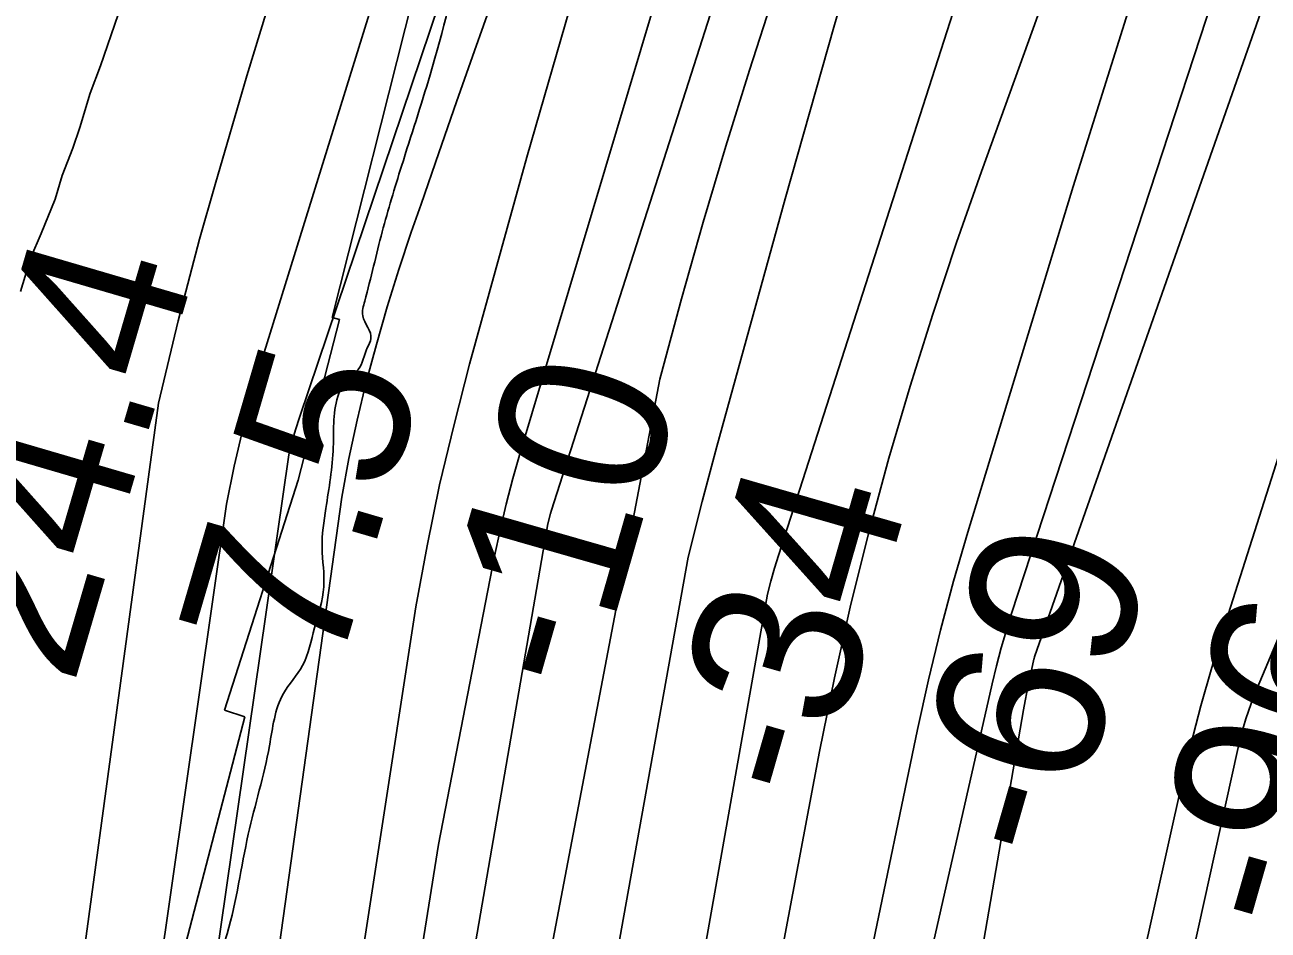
# Model space of a CAD drawing. Extents: x 3324104 to 3361979, y 612876 to 638273.
# Drawn here: x 3332869 to 3333366.6, y 619280.4 to 619642.8 of the extents above; entities that cross this region are included whole.
import ezdxf

# ---------------------------------------------------------------- set-up
doc = ezdxf.new("R2010")
doc.units = 0
for name, color, linetype in [('V-RIVR-EDGE', 7, 'Continuous'), ('V-RIVR-RANG', 7, 'Continuous'), ('V-RRAP-RVMT', 7, 'Continuous'), ('V-SITE-VEGE', 7, 'Continuous'), ('V-TOPO-DPTH', 7, 'Continuous'), ('V-TOPO-MAJR', 7, 'Continuous'), ('V-TOPO-MINR', 7, 'Continuous'), ('V-TOPO-WATR', 7, 'Continuous')]:
    doc.layers.add(name, color=color, linetype=linetype)

msp = doc.modelspace()

# ---------------------------------------------------------------- linework, layer by layer
at = {"layer": 'V-RIVR-EDGE'}
msp.add_spline([(3334928.97, 623567.85), (3334918.71, 623560.2), (3334914.68, 623556.19), (3334911.74, 623548.52), (3334903.31, 623541.96), (3334897.46, 623537.59), (3334883.89, 623523.37), (3334877.3, 623516.44), (3334875.1, 623512.79), (3334874.72, 623510.23), (3334869.21, 623497.09), (3334851.98, 623477.02), (3334839.87, 623459.87), (3334820.45, 623439.82), (3334813.49, 623432.89), (3334808.72, 623428.15), (3334791.86, 623408.45), (3334776.46, 623388.75), (3334766.19, 623376.71), (3334752.99, 623361.39), (3334747.86, 623355.19), (3334743.82, 623348.25), (3334740.89, 623343.87), (3334732.1, 623337.31), (3334728.8, 623334.4), (3334724.77, 623329.29), (3334712.3, 623315.07), (3334705.34, 623307.04), (3334701.67, 623300.47), (3334697.25, 623288.42), (3334692.47, 623279.29), (3334670.85, 623254.12), (3334652.51, 623232.23), (3334641.14, 623216.91), (3334634.54, 623206.32), (3334620.97, 623189.18), (3334601.16, 623162.54), (3334593.83, 623152.69), (3334582.08, 623132.98), (3334567.04, 623111.08), (3334554.2, 623092.11), (3334532.19, 623061.45), (3334516.05, 623038.46), (3334501.73, 623013.64), (3334486.32, 622989.92), (3334474.96, 622976.42), (3334471.29, 622971.31), (3334468.71, 622964.01), (3334466.11, 622945.37), (3334458.39, 622929.31), (3334449.59, 622916.9), (3334437.49, 622903.41), (3334430.89, 622897.21), (3334429.42, 622893.92), (3334430.51, 622889.17), (3334430.13, 622884.78), (3334422.09, 622884.44), (3334418.06, 622881.52), (3334414.39, 622876.78), (3334408.87, 622862.17), (3334399.7, 622849.03), (3334390.17, 622835.53), (3334378.44, 622826.06), (3334363.06, 622813.66), (3334337.75, 622777.9), (3334331.13, 622762.57), (3334327.81, 622750.15), (3334323.78, 622746.5), (3334319.75, 622741.39), (3334312.78, 622733), (3334306.55, 622727.54), (3334299.94, 622714.39), (3334295.53, 622705.63), (3334291.88, 622705.27), (3334287.48, 622702.36), (3334279.79, 622694.34), (3334261.06, 622661.85), (3334258.85, 622655.27), (3334258.48, 622650.52), (3334256.27, 622646.14), (3334249.67, 622637.39), (3334242.68, 622620.59), (3334233.12, 622595.39), (3334227.97, 622581.88), (3334227.22, 622574.2), (3334223.91, 622567.63), (3334219.88, 622563.62), (3334214.74, 622557.05), (3334213.27, 622550.47), (3334212.51, 622539.88), (3334211.02, 622528.55), (3334205.89, 622523.08), (3334199.67, 622521.63), (3334192.36, 622521.65), (3334181.38, 622517.65), (3334175.51, 622506.7), (3334173.65, 622495.01), (3334174.34, 622480.02), (3334173.22, 622468.69), (3334165.51, 622456.28), (3334156.34, 622440.95), (3334148.28, 622435.49), (3334140.95, 622428.56), (3334132.89, 622422.37), (3334131.79, 622417.62), (3334130.28, 622400.8), (3334129.53, 622392.03), (3334127.69, 622388.75), (3334124.76, 622384.73), (3334120.37, 622384.01), (3334113.42, 622383.67), (3334109.39, 622378.92), (3334105.72, 622372.72), (3334106.08, 622370.89), (3334106.8, 622364.67), (3334104.22, 622358.83), (3334092.86, 622346.07), (3334087.37, 622343.89), (3334077.85, 622335.14), (3334066.49, 622326.03), (3334058.79, 622317.64), (3334055.47, 622304.48), (3334054.73, 622298.64), (3334054.34, 622290.23), (3334052.14, 622286.22), (3334045.55, 622285.14), (3334038.59, 622277.84), (3334027.23, 622264.71), (3334003.75, 622232.6), (3333990.17, 622210.33), (3333969.97, 622172), (3333947.58, 622134.04), (3333931.07, 622108.49), (3333921.53, 622095.36), (3333906.11, 622069.44), (3333885.18, 622030.74), (3333866.11, 622004.11), (3333836.74, 621954.1), (3333808.83, 621904.82), (3333789, 621866.49), (3333773.55, 621825.22), (3333764.35, 621802.58), (3333753.68, 621773.36), (3333750.32, 621746.32), (3333745.51, 621722.57), (3333743.29, 621710.51), (3333742.49, 621684.19), (3333742.81, 621665.91), (3333738.03, 621655.69), (3333731.42, 621640.35), (3333723.35, 621629.41), (3333720.4, 621621.37), (3333716.71, 621607.86), (3333712.63, 621581.55), (3333709.64, 621557.06), (3333708.86, 621537.32), (3333711.36, 621514.29), (3333711.7, 621504.05), (3333710.95, 621494.55), (3333705.08, 621484.33), (3333691.48, 621455.48), (3333683.75, 621436.13), (3333680.79, 621419.32), (3333677.82, 621402.51), (3333676.69, 621386.8), (3333678.84, 621369.25), (3333684.3, 621359), (3333685.75, 621355.34), (3333683.92, 621353.88), (3333681.35, 621349.13), (3333676.95, 621343.66), (3333671.06, 621329.79), (3333664.81, 621313.35), (3333662.97, 621308.24), (3333659.66, 621300.57), (3333655.97, 621286.69), (3333654.86, 621280.11), (3333652.29, 621278.66), (3333646.07, 621275.38), (3333642.77, 621270.27), (3333641.29, 621264.43), (3333642.01, 621259.31), (3333642, 621253.09), (3333639.78, 621245.06), (3333636.12, 621240.68), (3333634.64, 621234.47), (3333623.99, 621213.66), (3333608.54, 621175.68), (3333598.59, 621144.27), (3333594.52, 621124.9), (3333593.41, 621119.42), (3333588.28, 621113.59), (3333583.51, 621106.65), (3333577.64, 621096.43), (3333573.24, 621092.79), (3333568.85, 621090.24), (3333567.74, 621085.49), (3333565.53, 621077.45), (3333558.92, 621067.96), (3333558.55, 621064.68), (3333561.45, 621054.07), (3333560.32, 621041.64), (3333556.27, 621029.59), (3333554.8, 621025.94), (3333558.8, 621018.62), (3333564.63, 621010.19), (3333561.69, 621005.81), (3333557.67, 621003.27), (3333553.63, 620997.06), (3333546.64, 620979.17), (3333540.39, 620964.56), (3333533.77, 620947.4), (3333531.54, 620933.51), (3333527.86, 620925.11), (3333521.25, 620911.97), (3333515.75, 620906.5), (3333510.99, 620902.85), (3333508.41, 620894.82), (3333502.91, 620885.33), (3333500.32, 620874), (3333494.83, 620869.26), (3333490.43, 620866.72), (3333480.53, 620852.48), (3333474.29, 620841.9), (3333459.22, 620811.23), (3333451.52, 620799.92), (3333448.21, 620792.61), (3333444.9, 620782.75), (3333445.25, 620777.27), (3333447.42, 620768.86), (3333445.95, 620765.2), (3333442.66, 620764.85), (3333437.54, 620764.49), (3333431.68, 620759.39), (3333422.14, 620744.06), (3333414.41, 620723.61), (3333401.92, 620696.96), (3333396.42, 620690.02), (3333386.53, 620683.47), (3333377.37, 620672.89), (3333371.86, 620665.23), (3333365.63, 620658.3), (3333363.07, 620655.38), (3333362.69, 620651.36), (3333366.7, 620647.33), (3333367.42, 620644.04), (3333366.32, 620642.21), (3333361.2, 620641.13), (3333354.98, 620639.31), (3333350.58, 620631.28), (3333343.23, 620617.41), (3333342.11, 620608.64), (3333342.82, 620598.77), (3333340.98, 620591.83), (3333334.75, 620587.82), (3333330.35, 620583.45), (3333327.05, 620577.61), (3333323.76, 620575.79), (3333320.82, 620571.04), (3333318.98, 620565.56), (3333317.86, 620558.99), (3333320.77, 620553.13), (3333320.76, 620546.92), (3333316.73, 620541.81), (3333299.52, 620529.79), (3333291.45, 620522.5), (3333285.97, 620519.95), (3333281.94, 620517.04), (3333272.4, 620502.44), (3333265.42, 620489.66), (3333262.48, 620485.28), (3333258.81, 620477.25), (3333256.97, 620471.77), (3333260.96, 620459.33), (3333259.85, 620452.75), (3333255.8, 620444.72), (3333256.89, 620441.43), (3333262.72, 620434.1), (3333263.07, 620426.06), (3333261.24, 620423.51), (3333262.67, 620413.63), (3333262.66, 620408.52), (3333261.92, 620406.32), (3333256.07, 620405.61), (3333253.87, 620402.32), (3333258.98, 620396.83), (3333259.32, 620388.78), (3333259.31, 620385.13), (3333256.73, 620374.17), (3333251.23, 620369.8), (3333245.02, 620369.81), (3333242.09, 620367.99), (3333240.23, 620354.1), (3333243.49, 620342.4), (3333241.62, 620327.42), (3333235.75, 620318.66), (3333229.88, 620309.17), (3333223.29, 620302.97), (3333220.71, 620296.76), (3333219.96, 620286.89), (3333223.97, 620284.69), (3333227.62, 620283.22), (3333229.81, 620279.56), (3333228.33, 620275.18), (3333226.14, 620273.35), (3333218.46, 620273.37), (3333218.09, 620271.55), (3333218.43, 620260.58), (3333225.36, 620253.25), (3333228.64, 620249.59), (3333226.07, 620244.84), (3333215.81, 620234.63), (3333210.3, 620225.51), (3333208.81, 620213.45), (3333208.05, 620200.65), (3333209.83, 620184.57), (3333207.24, 620172.14), (3333199.15, 620150.23), (3333189.92, 620114.79), (3333184.75, 620095.07), (3333180.36, 620089.96), (3333175.2, 620073.89), (3333167.07, 620038.82), (3333162.3, 620030.06), (3333162.65, 620023.84), (3333163.7, 620004.83), (3333159.62, 619981.44), (3333146.75, 619951.87), (3333138.62, 619917.16), (3333131.98, 619891.22), (3333123.86, 619859.8), (3333118.71, 619847.39), (3333115.41, 619841.91), (3333113.14, 619813.41), (3333110.17, 619792.94), (3333103.19, 619781.26), (3333088.16, 619764.12), (3333080.84, 619760.12), (3333074.61, 619752.09), (3333073.5, 619748.07), (3333076.04, 619740.75), (3333075.3, 619736), (3333065.04, 619724.7), (3333062.1, 619720.68), (3333054.4, 619710.83), (3333044.08, 619676.86), (3333031.15, 619622.79), (3333019.73, 619586.27), (3333011.99, 619559.97), (3333004.97, 619532.2), (3333004.23, 619526.35), (3333007.5, 619517.21), (3333006.03, 619513.56), (3333002.35, 619504.79), (3332997.95, 619500.78), (3332994.65, 619495.31), (3332992.4, 619473.74), (3332989.42, 619449.26), (3332987.92, 619433.55), (3332988.61, 619417.83), (3332984.91, 619401.38), (3332980.12, 619386.41), (3332972.42, 619375.1), (3332966.88, 619354.27), (3332958.39, 619318.84), (3332949.88, 619279.01), (3332945.08, 619258.55), (3332945.79, 619249.41), (3332945.03, 619237.72), (3332939.51, 619223.84), (3332931.42, 619204.85), (3332929.91, 619185.85), (3332927.31, 619169.4), (3332922.14, 619148.95), (3332922.49, 619140.17), (3332924.3, 619133.59), (3332920.63, 619127.02), (3332919.51, 619119.34), (3332919.13, 619112.4), (3332916.91, 619099.98), (3332914.32, 619087.92), (3332905.11, 619060.89), (3332898.1, 619033.86), (3332892.56, 619012.3), (3332891.41, 618990.37), (3332890.3, 618984.16), (3332882.96, 618971.75), (3332878.52, 618949.83), (3332874.78, 618918.77), (3332873.6, 618882.22), (3332869.89, 618859.93), (3332865.82, 618842.76), (3332855.9, 618819.38), (3332845.58, 618785.41), (3332838.54, 618748.15), (3332836.99, 618714.15), (3332831.76, 618666.64), (3332832.42, 618639.23), (3332838.58, 618615.82), (3332848.01, 618586.55), (3332849.43, 618569.37), (3332847.54, 618545.97), (3332848.96, 618525.87), (3332853.23, 618480.16), (3332859.29, 618418), (3332861.03, 618383.64), (3332865.68, 618343.05), (3332869.61, 618305.75), (3332871.95, 618265.06)], degree=3, dxfattribs=at)
at = {"layer": 'V-RRAP-RVMT'}
for p, q in [((3333028.53, 619670.7), (3332992.01, 619525.68)), ((3332994.96, 619524.92), (3332978.35, 619460.59)), ((3332992.01, 619525.68), (3332994.96, 619524.92)), ((3332978.35, 619460.59), (3332948.84, 619368.47)), ((3332948.84, 619368.47), (3332957.03, 619365.82)), ((3332957.03, 619365.82), (3332929.05, 619258.76))]:
    msp.add_line(p, q, dxfattribs=at)
at = {"layer": 'V-SITE-VEGE'}
for p, q in [((3332906.3, 619646.89), (3332899.31, 619626.36)), ((3332899.31, 619626.36), (3332895.12, 619615.41)), ((3332895.12, 619615.41), (3332890.92, 619601.72)), ((3332890.92, 619601.72), (3332888.12, 619593.51)), ((3332888.12, 619593.51), (3332883.94, 619582.56)), ((3332883.94, 619582.56), (3332881.13, 619572.98)), ((3332881.13, 619572.98), (3332875.56, 619559.3)), ((3332875.56, 619559.3), (3332871.38, 619549.72)), ((3332871.38, 619549.72), (3332867.18, 619536.03))]:
    msp.add_line(p, q, dxfattribs=at)
at = {"layer": 'V-TOPO-DPTH'}
for points in [[(3333201.13, 620137.12), (3333143.72, 619972.16), (3333087.22, 619806.88), (3332978.89, 619485.66), (3332977.32, 619480.73), (3332975.88, 619475.76), (3332974.63, 619470.74), (3332863.39, 618698.34), (3332857.94, 618656.99), (3332852.61, 618615.63), (3332847.44, 618574.25), (3332842.38, 618532.85), (3332841.36, 618524.29), (3332837.16, 618487.14), (3332833.3, 618449.95), (3332829.97, 618412.72), (3332826.99, 618375.45), (3332822.33, 618311.74), (3332819.29, 618264.96), (3332871.31, 618265.05)], [(3333441.92, 620125.82), (3333353.34, 619870.02), (3333333.39, 619812.77), (3333313.29, 619755.58), (3333292.97, 619698.47), (3333272.5, 619641.41), (3333251.83, 619584.16), (3333241.88, 619555.67), (3333232.32, 619527.05), (3333223.35, 619498.24), (3333214.78, 619469.3), (3333206.91, 619440.17), (3333199.58, 619410.92), (3333193.05, 619381.47), (3333187.06, 619351.9), (3333036.17, 618550.34)], [(3333441.92, 620125.82), (3333353.34, 619870.02), (3333333.39, 619812.77), (3333313.29, 619755.58), (3333292.97, 619698.47), (3333272.5, 619641.41), (3333251.83, 619584.16), (3333241.88, 619555.67), (3333232.32, 619527.05), (3333223.35, 619498.24), (3333214.78, 619469.3), (3333206.91, 619440.17), (3333199.58, 619410.92), (3333193.05, 619381.47), (3333187.06, 619351.9), (3333036.17, 618550.34)], [(3333287, 620086.96), (3333233.84, 619927.06), (3333181.67, 619766.84), (3333079.7, 619448.6), (3333079.28, 619447.23), (3333078.23, 619443.08), (3332905.54, 618442.2), (3332905.29, 618440.22), (3332905.24, 618439.55), (3332899.47, 618342.36), (3332896.64, 618293.09), (3332895.09, 618265.1), (3332871.31, 618265.05)], [(3332895.09, 618265.1), (3332896.64, 618293.09), (3332899.47, 618342.36), (3332905.24, 618439.55), (3332905.29, 618440.22), (3332905.54, 618442.2), (3333078.23, 619443.08), (3333079.28, 619447.23), (3333079.7, 619448.6), (3333181.67, 619766.84), (3333233.84, 619927.06), (3333287, 620086.96)], [(3332871.31, 618265.05), (3332883.23, 618421.6), (3332884.14, 618432.52), (3332885.16, 618443.42), (3332886.35, 618454.31), (3332887.63, 618465.2), (3332921.47, 618733.76), (3333025.42, 619409.85), (3333029.95, 619434.32), (3333034.97, 619458.69), (3333040.73, 619482.89), (3333046.99, 619506.97), (3333069.89, 619589.87), (3333088.63, 619655.11), (3333108.25, 619720.08), (3333129.2, 619784.63), (3333151.03, 619848.91), (3333173.47, 619912.82), (3333207.27, 620008.82)], [(3332871.31, 618265.05), (3332883.23, 618421.6), (3332884.14, 618432.52), (3332885.16, 618443.42), (3332886.35, 618454.31), (3332887.63, 618465.2), (3332921.47, 618733.76), (3333025.42, 619409.85), (3333029.95, 619434.32), (3333034.97, 619458.69), (3333040.73, 619482.89), (3333046.99, 619506.97), (3333069.89, 619589.87), (3333088.63, 619655.11), (3333108.25, 619720.08), (3333129.2, 619784.63), (3333151.03, 619848.91), (3333173.47, 619912.82), (3333207.27, 620008.82)], [(3332983.61, 618265.25), (3332991.55, 618416.29), (3332992.02, 618423.12), (3332992.64, 618429.93), (3332993.48, 618436.71), (3332994.47, 618443.49), (3333166.23, 619414.97), (3333167.57, 619420.14), (3333169.04, 619425.27), (3333170.61, 619430.38), (3333262.09, 619715.27), (3333309.52, 619862.79), (3333357.02, 620010.29)], [(3332983.61, 618265.25), (3332991.55, 618416.29), (3332992.02, 618423.12), (3332992.64, 618429.93), (3332993.48, 618436.71), (3332994.47, 618443.49), (3333166.23, 619414.97), (3333167.57, 619420.14), (3333169.04, 619425.27), (3333170.61, 619430.38), (3333262.09, 619715.27), (3333309.52, 619862.79), (3333357.02, 620010.29)], [(3333300.88, 619988.66), (3333278.59, 619919.72), (3333256.36, 619850.77), (3333234.59, 619781.67), (3333213.4, 619712.41), (3333193.06, 619642.88), (3333173.3, 619573.19), (3333145.86, 619474.09), (3333139.99, 619451.98), (3333134.43, 619429.79), (3332964.42, 618481.98), (3332961.48, 618458.1), (3332958.85, 618434.18), (3332956.66, 618410.22), (3332954.77, 618386.23), (3332946.39, 618265.19), (3332895.09, 618265.1)], [(3333300.88, 619988.66), (3333278.59, 619919.72), (3333256.36, 619850.77), (3333234.59, 619781.67), (3333213.4, 619712.41), (3333193.06, 619642.88), (3333173.3, 619573.19), (3333145.86, 619474.09), (3333139.99, 619451.98), (3333134.43, 619429.79), (3332964.42, 618481.98), (3332961.48, 618458.1), (3332958.85, 618434.18), (3332956.66, 618410.22), (3332954.77, 618386.23), (3332946.39, 618265.19), (3332983.61, 618265.25)]]:
    msp.add_lwpolyline(points, dxfattribs=at)
at = {"layer": 'V-TOPO-MAJR'}
msp.add_lwpolyline([(3333630.34, 620539.07), (3333406.48, 619929.48), (3333375.26, 619842.21), (3333345.04, 619754.61), (3333316.29, 619666.51), (3333288.52, 619578.07), (3333246.37, 619439.72), (3333240.69, 619420.15), (3333235.38, 619400.49), (3333230.61, 619380.68), (3333226.19, 619360.79), (3333149.95, 618993.62), (3333131.52, 618898.85), (3333114.69, 618803.82), (3333100.26, 618708.4), (3333087.42, 618612.71), (3333069.13, 618461.88), (3333066.88, 618441.39), (3333064.95, 618420.87), (3333063.49, 618400.32), (3333062.34, 618379.74), (3333057.26, 618265.38)], dxfattribs=at)
at = {"layer": 'V-TOPO-MINR'}
for points in [[(3333389.75, 620831.82), (3333066.51, 619952.32), (3333047.97, 619894.81), (3333028.84, 619837.48), (3333009.33, 619780.28), (3332999.4, 619751.62), (3332984.95, 619708.73), (3332971, 619665.68), (3332957.8, 619622.39), (3332945.11, 619578.95), (3332938.91, 619556.99), (3332930.28, 619524.28), (3332922.42, 619491.4), (3332783.57, 618468.95), (3332782.62, 618456.32), (3332781.88, 618443.66), (3332781.29, 618431), (3332774.91, 618264.89)], [(3333201.13, 620137.12), (3333143.72, 619972.16), (3333087.22, 619806.88), (3332978.89, 619485.66), (3332977.32, 619480.73), (3332975.88, 619475.76), (3332974.63, 619470.74), (3332863.39, 618698.34), (3332857.94, 618656.99), (3332852.61, 618615.63), (3332847.44, 618574.25), (3332842.38, 618532.85), (3332841.36, 618524.29), (3332837.16, 618487.14), (3332833.3, 618449.95), (3332829.97, 618412.72), (3332826.99, 618375.45), (3332822.33, 618311.74), (3332819.29, 618264.96)], [(3333441.92, 620125.82), (3333353.34, 619870.02), (3333333.39, 619812.77), (3333313.29, 619755.58), (3333292.97, 619698.47), (3333272.5, 619641.41), (3333251.83, 619584.16), (3333241.88, 619555.67), (3333232.32, 619527.05), (3333223.35, 619498.24), (3333214.78, 619469.3), (3333206.91, 619440.17), (3333199.58, 619410.92), (3333193.05, 619381.47), (3333187.06, 619351.9), (3333036.17, 618550.34)], [(3333507.43, 620115.85), (3333453.97, 619972.78), (3333403.26, 619828.7), (3333354.38, 619683.96), (3333264, 619407.6), (3333261.79, 619400.52), (3333259.71, 619393.4), (3333257.83, 619386.22), (3333256.09, 619379.01), (3333225.24, 619243.31), (3333209.02, 619168.07), (3333193.92, 619092.61), (3333180.51, 619016.83), (3333168.22, 618940.85), (3333091.93, 618433.16), (3333090.89, 618425.44), (3333090.02, 618417.7), (3333089.39, 618409.94), (3333088.92, 618402.17), (3333082.88, 618265.42)], [(3333215.63, 620104.7), (3333056.15, 619652.86), (3333048.95, 619632.43), (3333041.78, 619611.99), (3333034.65, 619591.54), (3333027.54, 619571.08), (3333023.62, 619559.77), (3333018.67, 619544.9), (3333013.98, 619529.96), (3333009.66, 619514.9), (3333005.6, 619499.76), (3333001.97, 619484.52), (3332998.68, 619469.21), (3332995.87, 619453.8), (3332879.43, 618617.79), (3332864.49, 618494.74), (3332861.75, 618470.73), (3332859.22, 618446.69), (3332857.04, 618422.62), (3332855.07, 618398.53), (3332845.1, 618265.01)], [(3333314.29, 620101.59), (3333268.63, 619962.96), (3333198.11, 619745.9), (3333188.29, 619715.61), (3333178.49, 619685.32), (3333168.73, 619655.01), (3333158.98, 619624.7), (3333149.51, 619594.31), (3333140.39, 619563.82), (3333131.78, 619533.18), (3333123.53, 619502.44), (3333123.14, 619500.92), (3332960.79, 618648.53), (3332953.8, 618606.52), (3332947.48, 618564.4), (3332941.59, 618522.21), (3332940.39, 618513.04), (3332935.77, 618475.35), (3332931.61, 618437.61), (3332928.11, 618399.81), (3332925.06, 618361.96), (3332920.93, 618304.28), (3332918.31, 618265.14)], [(3333287, 620086.96), (3333233.84, 619927.06), (3333181.67, 619766.84), (3333079.7, 619448.6), (3333079.28, 619447.23), (3333078.23, 619443.08), (3332905.54, 618442.2), (3332905.29, 618440.22), (3332905.24, 618439.55), (3332899.47, 618342.36), (3332896.64, 618293.09), (3332895.09, 618265.1)], [(3333509.44, 620059.67), (3333464.46, 619935.3), (3333273.2, 619390.2), (3333273.09, 619389.87), (3333272.9, 619389.2), (3333272.82, 619388.87), (3333271.4, 619382.61), (3333270.64, 619379.13), (3333269.92, 619375.65), (3333269.25, 619372.16), (3333268.62, 619368.66), (3333104.72, 618416.29), (3333104.69, 618416.07), (3333104.64, 618415.63), (3333104.63, 618415.42), (3333104.26, 618407.04), (3333104.09, 618402.63), (3333103.96, 618398.22), (3333103.87, 618393.81), (3333103.8, 618389.4), (3333102.75, 618265.46)], [(3333239.88, 620024.31), (3333201.66, 619910.45), (3333165.2, 619796.03), (3333129.91, 619681.22), (3333067.19, 619471.48), (3333064.28, 619461.22), (3333061.58, 619450.9), (3333059.18, 619440.52), (3333056.98, 619430.08), (3333034.47, 619314.74), (3332897.25, 618453.14), (3332896.48, 618447.62), (3332895.81, 618442.08), (3332895.29, 618436.53), (3332894.86, 618430.97), (3332884.38, 618265.08)], [(3333128.13, 620014.66), (3333091.1, 619908.91), (3333055.85, 619802.56), (3333021.79, 619695.8), (3332964.7, 619511.63), (3332960.33, 619496.59), (3332956.3, 619481.47), (3332952.79, 619466.22), (3332949.63, 619450.88), (3332806.69, 618454.12), (3332806.64, 618453.7), (3332806.55, 618452.45), (3332805.11, 618424.05), (3332804.41, 618409.43), (3332803.79, 618394.81), (3332803.27, 618380.18), (3332802.81, 618365.55), (3332800.01, 618264.93)], [(3333357.02, 620010.29), (3333309.52, 619862.79), (3333262.09, 619715.27), (3333170.61, 619430.38), (3333169.04, 619425.27), (3333167.57, 619420.14), (3333166.23, 619414.97), (3332994.47, 618443.49), (3332993.48, 618436.71), (3332992.64, 618429.93), (3332992.02, 618423.12), (3332991.55, 618416.29), (3332983.61, 618265.25)], [(3333532.56, 620010.26), (3333514.26, 619943.36), (3333496.01, 619876.44), (3333477.1, 619809.72), (3333457.2, 619743.29), (3333436.63, 619677.05), (3333348.64, 619400.93), (3333343.98, 619385.61), (3333339.6, 619370.22), (3333335.64, 619354.72), (3333331.95, 619339.14), (3333251.03, 618975.65), (3333231.73, 618881.93), (3333214.42, 618787.87), (3333200.1, 618693.31), (3333187.78, 618598.42), (3333170.48, 618446.35), (3333168.51, 618427.23), (3333166.81, 618408.08), (3333165.52, 618388.9), (3333164.5, 618369.7), (3333160.07, 618265.56)], [(3333300.88, 619988.66), (3333278.59, 619919.72), (3333256.36, 619850.77), (3333234.59, 619781.67), (3333213.4, 619712.41), (3333193.06, 619642.88), (3333173.3, 619573.19), (3333145.86, 619474.09), (3333139.99, 619451.98), (3333134.43, 619429.79), (3332964.42, 618481.98), (3332961.48, 618458.1), (3332958.85, 618434.18), (3332956.66, 618410.22), (3332954.77, 618386.23), (3332946.39, 618265.19)], [(3333437.5, 619341.81), (3333441.64, 619356.15), (3333445.98, 619370.45), (3333533.75, 619649.61), (3333554, 619715.75), (3333573.59, 619782.09), (3333592.19, 619848.71), (3333610.13, 619915.52), (3333607.5, 619923.23), (3333603.69, 619927.45), (3333598.1, 619926.41), (3333591.33, 619921.88), (3333362.15, 619377.26), (3333359.77, 619371.15), (3333357.62, 619364.96), (3333355.81, 619358.67), (3333354.23, 619352.3), (3333331.9, 619250.84), (3333319.97, 619193.58), (3333308.89, 619136.15), (3333299.11, 619078.5), (3333290.18, 619020.69), (3333202.3, 618405.95)]]:
    msp.add_lwpolyline(points, dxfattribs=at)
at = {"layer": 'V-TOPO-WATR'}
msp.add_lwpolyline([(3333207.27, 620008.82), (3333173.47, 619912.82), (3333151.03, 619848.91), (3333129.2, 619784.63), (3333108.25, 619720.08), (3333088.63, 619655.11), (3333069.89, 619589.87), (3333046.99, 619506.97), (3333040.73, 619482.89), (3333034.97, 619458.69), (3333029.95, 619434.32), (3333025.42, 619409.85), (3332921.47, 618733.76), (3332887.63, 618465.2), (3332886.35, 618454.31), (3332885.16, 618443.42), (3332884.14, 618432.52), (3332883.23, 618421.6), (3332871.31, 618265.05)], dxfattribs=at)

# ---------------------------------------------------------------- texts
at = {"layer": 'V-RIVR-RANG'}
for s, rotation, p in [('24.4', 73.6783, (3332888.28, 619377.49)), ('7.5', 73.6783, (3332993.66, 619381.52)), ('-10', 73.9605, (3333095.69, 619372.96)), ('-34', 73.9605, (3333187.21, 619329.37)), ('-69', 73.9605, (3333284.27, 619305.05)), ('-96', 73.9605, (3333380.23, 619276.93))]:
    msp.add_text(s, height=67, rotation=rotation, dxfattribs=at).set_placement(p)

doc.saveas('drawing.dxf')
